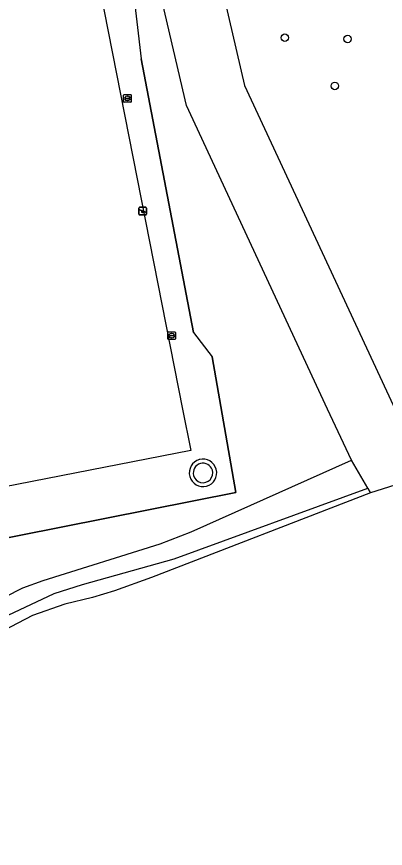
# Model space of a CAD drawing. Extents: x 160203 to 161526, y 379529 to 381797.
# Drawn here: x 161107.2 to 161155.4, y 380192.7 to 380301.2 of the extents above; entities that cross this region are included whole.
import ezdxf

# ---------------------------------------------------------------- set-up
doc = ezdxf.new("R2010")
doc.units = 0
for name, color, linetype in [('IMGEO_Boom', 7, 'Continuous'), ('IMGEO_Groenvoorziening', 7, 'Continuous'), ('IMGEO_Hek', 7, 'Continuous'), ('IMGEO_Loofbos', 7, 'Continuous'), ('IMGEO_Rijbaan_lokaal_halfverhard', 7, 'Continuous'), ('IMGEO_Speelvoorziening', 7, 'Continuous'), ('IMGEO_Terreindeel_open', 7, 'Continuous'), ('IMGEO_Waterleidingput', 7, 'Continuous')]:
    doc.layers.add(name, color=color, linetype=linetype)

msp = doc.modelspace()

# ---------------------------------------------------------------- linework, layer by layer
at = {"layer": 'IMGEO_Boom'}
for centre in [(161142.23, 380298.5), (161150.42, 380298.33), (161148.76, 380292.2)]:
    msp.add_circle(centre, 0.489, dxfattribs=at)
at = {"layer": 'IMGEO_Groenvoorziening'}
msp.add_lwpolyline([(161106.06, 380305.22), (161117.52, 380307.51), (161128.87, 380250), (161129.92, 380244.63), (161054.54, 380229.91)], dxfattribs=at)
for centre, start, end in [((161131.54, 380241.7), 105.6762, 284.5793), ((161131.52, 380241.69), 285.1782, 105.0774)]:
    msp.add_arc(centre, 1.8, start, end, dxfattribs=at)
at = {"layer": 'IMGEO_Hek'}
for points in [[(161150.94, 380243.34), (161147.82, 380250), (161129.36, 380289.64), (161122.59, 380318.75), (161120.42, 380324.31), (161116.42, 380331.35), (161110.64, 380338.41), (161101.2, 380384.37), (161087.5, 380382.65)], [(161130.28, 380260.02), (161123.44, 380295.75)], [(161056.31, 380223.36), (161135.83, 380239.13), (161132.73, 380256.82)], [(161153.05, 380239.7), (161150.94, 380243.34)], [(161221.83, 380210.74), (161175.22, 380194.66), (161161.58, 380241.64), (161153.4, 380239.09)], [(161153.4, 380239.09), (161153.05, 380239.7)]]:
    msp.add_lwpolyline(points, dxfattribs=at)
at = {"layer": 'IMGEO_Loofbos'}
for points in [[(161131.53, 380388.18), (161109.16, 380385.37), (161118.08, 380341.95), (161123.04, 380335.89), (161127.66, 380327.76), (161130.25, 380321.13), (161136.96, 380292.27), (161157.27, 380248.68), (161166.99, 380251.71), (161180.56, 380204.96), (161212.11, 380215.85), (161206.89, 380230.98), (161214.45, 380233.59)], [(161150.94, 380243.34), (161147.82, 380250), (161129.36, 380289.64), (161122.59, 380318.75), (161120.42, 380324.31), (161116.42, 380331.35), (161110.64, 380338.41), (161101.2, 380384.37), (161087.5, 380382.65)], [(161122.32, 380305.45), (161123.44, 380295.75), (161130.28, 380260.02), (161132.73, 380256.82), (161135.83, 380239.13), (161056.31, 380223.36)], [(161221.83, 380210.74), (161175.22, 380194.66), (161161.58, 380241.64), (161153.4, 380239.09)], [(161153.4, 380239.09), (161124.8, 380228.02), (161119.97, 380226.28), (161117.07, 380225.41), (161113.46, 380224.55), (161109.23, 380223.06), (161105.4, 380221.07), (161101.45, 380218.75), (161096.66, 380215.57), (161084.65, 380206.7), (161074.37, 380198.38), (161079.19, 380170.28), (161079.9, 380164.98), (161080.35, 380159.97), (161080.5, 380155.24), (161079.83, 380150.78), (161079.42, 380146.37), (161079.7, 380141.88), (161081.39, 380135.23)], [(161153.05, 380239.7), (161153.4, 380239.09)]]:
    msp.add_lwpolyline(points, dxfattribs=at)
at = {"layer": 'IMGEO_Rijbaan_lokaal_halfverhard'}
for points in [[(161070.49, 380182.72), (161067.77, 380196.07), (161067.68, 380196.79), (161067.82, 380197.33), (161068.12, 380197.79), (161068.58, 380198.16), (161080.47, 380209.98), (161082.79, 380211.87), (161092.14, 380218.65), (161107.99, 380226.69), (161110.65, 380227.66), (161125.93, 380232.41), (161129.98, 380234.01), (161150.94, 380243.34)], [(161153.05, 380239.7), (161150.94, 380243.34)], [(161072.82, 380183.09), (161071.25, 380195.09), (161071.21, 380195.76), (161071.32, 380196.41), (161071.55, 380197.04), (161072.02, 380197.72), (161080.49, 380206.98), (161085.02, 380210.87), (161092.71, 380216.56), (161097.13, 380218.94), (161112.09, 380225.96), (161115.78, 380227.13), (161127.75, 380230.45), (161153.05, 380239.7)]]:
    msp.add_lwpolyline(points, dxfattribs=at)
at = {"layer": 'IMGEO_Speelvoorziening'}
for p, q in [((161123.15, 380275.46), (161123.15, 380276.26)), ((161123.15, 380276.26), (161123.15, 380275.46)), ((161123.53, 380275.89), (161123.2, 380276.02)), ((161123.22, 380276.08), (161124.1, 380275.73)), ((161123.25, 380276.36), (161124.04, 380276.36)), ((161124.04, 380276.36), (161123.25, 380276.36)), ((161124.07, 380275.67), (161123.73, 380275.81)), ((161124.14, 380276.26), (161124.14, 380275.46)), ((161124.14, 380275.46), (161124.14, 380276.26)), ((161124.04, 380275.36), (161123.25, 380275.36)), ((161123.25, 380275.36), (161124.04, 380275.36))]:
    msp.add_line(p, q, dxfattribs=at)
for centre, radius, start, end in [((161123.25, 380276.26), 0.1, 90, 180), ((161123.25, 380276.26), 0.1, 90, 180), ((161123.21, 380276.05), 0.0327, 68.078, 248.078), ((161123.61, 380275.8), 0.12, 130.9928, 5.1632), ((161124.04, 380276.26), 0.1, 0, 90), ((161124.04, 380276.26), 0.1, 360, 90), ((161124.08, 380275.7), 0.0327, 248.078, 68.078), ((161123.25, 380275.46), 0.1, 180, 270), ((161123.25, 380275.46), 0.1, 180, 270), ((161124.04, 380275.46), 0.1, 270, 0), ((161124.04, 380275.46), 0.1, 270, 0)]:
    msp.add_arc(centre, radius, start, end, dxfattribs=at)
at = {"layer": 'IMGEO_Terreindeel_open'}
for centre, start, end in [((161131.54, 380241.67), 17.5377, 194.3224), ((161131.53, 380241.69), 195.3249, 16.5352)]:
    msp.add_arc(centre, 1.28, start, end, dxfattribs=at)
at = {"layer": 'IMGEO_Waterleidingput'}
for p, q in [((161121.15, 380290.14), (161121.15, 380291)), ((161121.23, 380291.07), (161122.08, 380291.07)), ((161121.64, 380290.85), (161121.67, 380290.85)), ((161122.15, 380291), (161122.15, 380290.14)), ((161122.08, 380290.07), (161121.23, 380290.07)), ((161121.41, 380290.56), (161121.41, 380290.58)), ((161121.85, 380290.53), (161121.45, 380290.53)), ((161121.46, 380290.61), (161121.85, 380290.61)), ((161121.66, 380290.29), (161121.64, 380290.29)), ((161121.9, 380290.58), (161121.9, 380290.56)), ((161126.93, 380259.17), (161126.93, 380260.03)), ((161127.01, 380260.1), (161127.86, 380260.1)), ((161127.19, 380259.59), (161127.19, 380259.61)), ((161127.23, 380259.64), (161127.63, 380259.64)), ((161127.63, 380259.56), (161127.23, 380259.56)), ((161127.42, 380259.88), (161127.45, 380259.88)), ((161127.44, 380259.32), (161127.42, 380259.32)), ((161127.68, 380259.61), (161127.68, 380259.59)), ((161127.93, 380260.03), (161127.93, 380259.17)), ((161127.86, 380259.1), (161127.01, 380259.1))]:
    msp.add_line(p, q, dxfattribs=at)
for points in [[(161121.15, 380290.14), (161121.15, 380291)], [(161121.23, 380291.07), (161122.08, 380291.07)], [(161122.15, 380291), (161122.15, 380290.14)], [(161122.08, 380290.07), (161121.23, 380290.07)], [(161126.93, 380259.17), (161126.93, 380260.03)], [(161127.01, 380260.1), (161127.86, 380260.1)], [(161127.93, 380260.03), (161127.93, 380259.17)], [(161127.86, 380259.1), (161127.01, 380259.1)]]:
    msp.add_lwpolyline(points, dxfattribs=at)
for centre, radius, start, end in [((161121.23, 380290.99), 0.0765, 91.552, 178.448), ((161121.23, 380290.99), 0.0765, 91.552, 178.448), ((161122.08, 380290.99), 0.0765, 1.552, 88.448), ((161122.08, 380290.99), 0.0765, 1.552, 88.448), ((161121.23, 380290.14), 0.0765, 181.552, 268.448), ((161121.23, 380290.14), 0.0765, 181.552, 268.448), ((161121.45, 380290.57), 0.0403, 85.8775, 175.7526), ((161121.45, 380290.56), 0.0366, 178.938, 274.7102), ((161121.86, 380290.57), 0.0386, 1.7309, 96.639), ((161121.85, 380290.57), 0.043, 264.8664, 352.4533), ((161122.08, 380290.14), 0.0765, 271.552, 358.448), ((161122.08, 380290.14), 0.0765, 271.552, 358.448), ((161127.01, 380260.02), 0.0765, 91.552, 178.448), ((161127.01, 380260.02), 0.0765, 91.552, 178.448), ((161127.23, 380259.6), 0.0403, 85.8775, 175.7526), ((161127.23, 380259.59), 0.0366, 178.938, 274.7102), ((161127.64, 380259.6), 0.0386, 1.7309, 96.639), ((161127.63, 380259.6), 0.043, 264.8664, 352.4533), ((161127.86, 380260.02), 0.0765, 1.552, 88.448), ((161127.86, 380260.02), 0.0765, 1.552, 88.448), ((161127.01, 380259.18), 0.0765, 181.552, 268.448), ((161127.01, 380259.18), 0.0765, 181.552, 268.448), ((161127.86, 380259.18), 0.0765, 271.552, 358.448), ((161127.86, 380259.18), 0.0765, 271.552, 358.448)]:
    msp.add_arc(centre, radius, start, end, dxfattribs=at)
for centre, major_axis, ratio, start_param, end_param in [((161121.64, 380290.57), (-0.387, 0.002), 0.722429, 4.712389, 7.853982), ((161121.66, 380290.57), (-0.39, 0.002), 0.717154, 1.570796, 4.712389), ((161127.42, 380259.6), (-0.387, 0.002), 0.722429, 4.712389, 7.853982), ((161127.44, 380259.6), (-0.39, 0.002), 0.717154, 1.570796, 4.712389)]:
    msp.add_ellipse(centre, major_axis=major_axis, ratio=ratio, start_param=start_param, end_param=end_param, dxfattribs=at)

doc.saveas('drawing.dxf')
